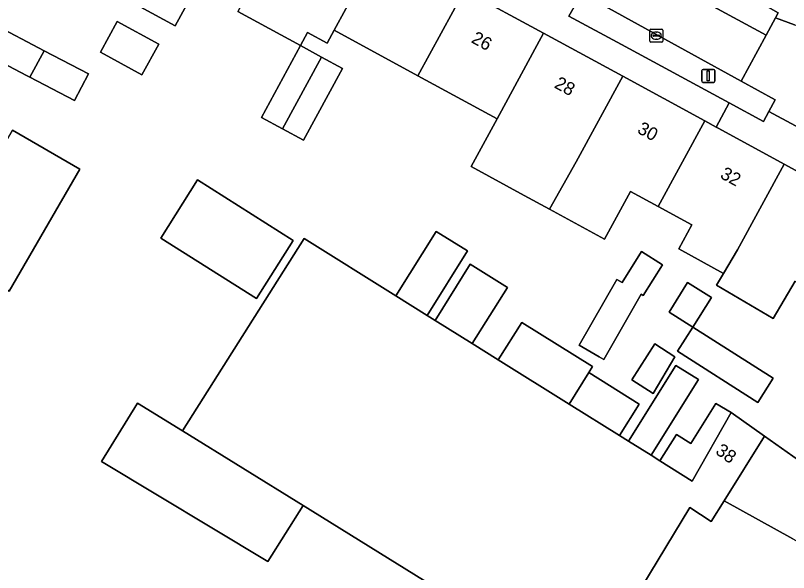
# Model space of a CAD drawing. Extents: x 160102 to 160934, y 382045 to 382923.
# Drawn here: x 160338.9 to 160398.2, y 382145.1 to 382187.9 of the extents above; entities that cross this region are included whole.
import ezdxf

# ---------------------------------------------------------------- set-up
doc = ezdxf.new("R2010")
doc.units = 0
for name, color, linetype in [('IMGEO_Erf', 7, 'Continuous'), ('IMGEO_Kolk', 7, 'Continuous'), ('IMGEO_Lichtmast', 7, 'Continuous'), ('IMGEO_Pand', 7, 'Continuous'), ('IMGEO_Pand_nummerreeks', 7, 'Continuous'), ('IMGEO_Parkeervlak_open', 7, 'Continuous'), ('IMGEO_Rijbaan_lokaal_open', 7, 'Continuous'), ('IMGEO_Voetpad_open', 7, 'Continuous'), ('IMGEO_Woonerf_open', 7, 'Continuous')]:
    doc.layers.add(name, color=color, linetype=linetype)

msp = doc.modelspace()

# ---------------------------------------------------------------- linework, layer by layer
at = {"layer": 'IMGEO_Erf'}
for points in [[(160353.484, 382191.388), (160351.144, 382187.095), (160347.573, 382189.041)], [(160398.71, 382167.519), (160397.037, 382164.656), (160392.693, 382167.195), (160393.227, 382168.109), (160389.79, 382169.981), (160390.797, 382171.83), (160388.201, 382173.244), (160386.077, 382174.402), (160384.081, 382170.739), (160379.861, 382173.038), (160377.919, 382174.096), (160373.853, 382176.311), (160375.848, 382179.974), (160369.779, 382183.28), (160363.355, 382186.78), (160362.809, 382185.778), (160361.317, 382186.59), (160360.772, 382185.588), (160355.952, 382188.213)], [(160398.542, 382147.731), (160393.273, 382150.638), (160392.289, 382149.06), (160390.641, 382150.148), (160382.622, 382136.868), (160360.97, 382150.296), (160358.267, 382145.988), (160345.504, 382153.677), (160348.268, 382158.145), (160351.722, 382156.031), (160361.059, 382170.772), (160368.08, 382166.384), (160371.172, 382171.33), (160373.577, 382169.827), (160370.486, 382164.881), (160371.097, 382164.499), (160373.788, 382168.807), (160376.643, 382167.023), (160373.951, 382162.715), (160375.944, 382161.47), (160377.74, 382164.344), (160383.167, 382160.953), (160382.88, 382160.493), (160386.752, 382158.074), (160385.243, 382155.658), (160385.934, 382155.226), (160389.565, 382161.036), (160391.293, 382159.956), (160387.662, 382154.146), (160388.341, 382153.722), (160389.606, 382155.747), (160390.713, 382155.055), (160392.635, 382158.131), (160393.822, 382157.424), (160396.38, 382155.619), (160401.164, 382152.243)]]:
    msp.add_lwpolyline(points, dxfattribs=at)
for points in [[(160337.118, 382187.289), (160341.109, 382185.198), (160344.504, 382183.42), (160343.43, 382181.37), (160340.002, 382183.166), (160339.734, 382183.306), (160336.044, 382185.239)], [(160346.704, 382187.445), (160349.886, 382185.712), (160348.599, 382183.351), (160345.419, 382185.084)], [(160360.772, 382185.588), (160362.382, 382184.711), (160363.992, 382183.834), (160360.994, 382178.328), (160359.386, 382179.204), (160357.775, 382180.081)], [(160333.256, 382169.737), (160338.673, 382179.091), (160343.843, 382176.097), (160338.426, 382166.743)], [(160350.047, 382170.82), (160352.875, 382175.286), (160360.208, 382170.641), (160357.379, 382166.176)], [(160385.042, 382167.646), (160385.448, 382167.414), (160386.926, 382169.78), (160388.538, 382168.773), (160387.06, 382166.406), (160386.902, 382166.505), (160384.049, 382161.506), (160383.69, 382161.711), (160382.154, 382162.588)], [(160390.467, 382167.399), (160392.306, 382166.25), (160390.868, 382163.991), (160389.046, 382165.126)], [(160390.868, 382163.991), (160397.047, 382160.06), (160395.863, 382158.198), (160389.683, 382162.129)], [(160387.95, 382162.695), (160389.487, 382161.71), (160387.833, 382158.88), (160386.183, 382159.938)]]:
    msp.add_lwpolyline(points, close=True, dxfattribs=at)
at = {"layer": 'IMGEO_Kolk'}
for p, q in [((160387.563, 382185.926), (160387.563, 382186.778)), ((160387.638, 382186.852), (160388.49, 382186.852)), ((160388.564, 382186.778), (160388.564, 382185.926)), ((160387.822, 382186.346), (160387.822, 382186.358)), ((160388.26, 382186.309), (160387.862, 382186.309)), ((160387.865, 382186.395), (160388.263, 382186.395)), ((160388.074, 382186.072), (160388.049, 382186.072)), ((160388.051, 382186.632), (160388.076, 382186.632)), ((160388.306, 382186.358), (160388.306, 382186.346)), ((160388.49, 382185.852), (160387.638, 382185.852))]:
    msp.add_line(p, q, dxfattribs=at)
for points in [[(160387.563, 382185.926), (160387.563, 382186.778)], [(160387.638, 382186.852), (160388.49, 382186.852)], [(160388.564, 382186.778), (160388.564, 382185.926)], [(160388.49, 382185.852), (160387.638, 382185.852)]]:
    msp.add_lwpolyline(points, dxfattribs=at)
for centre, radius, start, end in [((160387.64, 382186.776), 0.0765, 91.55205, 178.44795), ((160387.64, 382186.776), 0.0765, 91.55205, 178.44795), ((160388.488, 382186.776), 0.0765, 1.55205, 88.44795), ((160388.488, 382186.776), 0.0765, 1.55205, 88.44795), ((160387.862, 382186.355), 0.0403, 85.87752, 175.75265), ((160387.859, 382186.345), 0.0366, 178.93798, 274.71019), ((160388.263, 382186.352), 0.043, 264.86636, 352.45326), ((160388.267, 382186.357), 0.0386, 1.73085, 96.63898), ((160387.64, 382185.928), 0.0765, 181.55205, 268.44795), ((160387.64, 382185.928), 0.0765, 181.55205, 268.44795), ((160388.488, 382185.928), 0.0765, 271.55205, 358.44795), ((160388.488, 382185.928), 0.0765, 271.55205, 358.44795)]:
    msp.add_arc(centre, radius, start, end, dxfattribs=at)
for centre, major_axis, ratio, start_param, end_param in [((160388.05, 382186.352), (-0.387, 0.002), 0.722429, 4.712389, 7.853982), ((160388.075, 382186.352), (-0.39, 0.002), 0.717154, 1.570796, 4.712389)]:
    msp.add_ellipse(centre, major_axis=major_axis, ratio=ratio, start_param=start_param, end_param=end_param, dxfattribs=at)
at = {"layer": 'IMGEO_Lichtmast'}
for p, q in [((160391.661, 382183.768), (160392.451, 382183.768)), ((160392.451, 382183.768), (160391.661, 382183.768)), ((160391.561, 382182.868), (160391.561, 382183.668)), ((160391.561, 382183.668), (160391.561, 382182.868)), ((160392.551, 382183.668), (160392.551, 382182.868)), ((160392.551, 382182.868), (160392.551, 382183.668)), ((160392.451, 382182.768), (160391.661, 382182.768)), ((160391.661, 382182.768), (160392.451, 382182.768))]:
    msp.add_line(p, q, dxfattribs=at)
msp.add_lwpolyline([(160391.981, 382183.643), (160392.131, 382183.643), (160392.131, 382182.893), (160391.981, 382182.893), (160391.981, 382183.643)], dxfattribs=at)
for centre, start, end in [((160391.661, 382183.668), 90, 180), ((160391.661, 382183.668), 90, 180), ((160392.451, 382183.668), 0, 90), ((160392.451, 382183.668), 360, 90), ((160391.661, 382182.868), 180, 270), ((160391.661, 382182.868), 180, 270), ((160392.451, 382182.868), 270, 0), ((160392.451, 382182.868), 270, 0)]:
    msp.add_arc(centre, 0.1, start, end, dxfattribs=at)
at = {"layer": 'IMGEO_Pand'}
for points in [[(160347.573, 382189.041), (160351.144, 382187.095), (160353.484, 382191.388), (160355.937, 382190.051), (160359.838, 382197.211), (160353.808, 382200.496), (160349.355, 382192.314)], [(160366.933, 382193.346), (160359.838, 382197.211), (160355.937, 382190.051), (160356.721, 382189.624), (160355.952, 382188.213), (160360.772, 382185.588), (160361.317, 382186.59), (160362.809, 382185.778), (160363.355, 382186.78)], [(160369.779, 382183.28), (160373.356, 382189.847), (160366.933, 382193.346), (160363.355, 382186.78)], [(160369.779, 382183.28), (160375.848, 382179.974), (160379.425, 382186.54), (160373.356, 382189.847)], [(160341.109, 382185.198), (160337.118, 382187.289), (160336.044, 382185.239), (160339.734, 382183.306), (160340.002, 382183.166)], [(160349.886, 382185.712), (160346.704, 382187.445), (160345.419, 382185.084), (160348.599, 382183.351)], [(160385.493, 382183.235), (160379.425, 382186.54), (160375.848, 382179.974), (160373.853, 382176.311), (160377.919, 382174.096), (160379.861, 382173.038), (160381.915, 382176.669)], [(160362.382, 382184.711), (160360.772, 382185.588), (160357.775, 382180.081), (160359.386, 382179.204)], [(160341.109, 382185.198), (160340.002, 382183.166), (160343.43, 382181.37), (160344.504, 382183.42)], [(160362.382, 382184.711), (160359.386, 382179.204), (160360.994, 382178.328), (160363.992, 382183.834)], [(160391.779, 382179.81), (160385.493, 382183.235), (160381.915, 382176.669), (160379.861, 382173.038), (160384.081, 382170.739), (160386.077, 382174.402), (160388.201, 382173.244)], [(160393.227, 382168.109), (160394.3, 382169.921), (160397.879, 382176.487), (160392.869, 382179.216), (160392.657, 382179.331), (160391.779, 382179.81), (160388.201, 382173.244), (160390.797, 382171.83), (160389.79, 382169.981)], [(160333.256, 382169.737), (160338.426, 382166.743), (160343.843, 382176.097), (160338.673, 382179.091)], [(160404.508, 382172.306), (160404.747, 382172.745), (160404.121, 382173.086), (160397.879, 382176.487), (160394.3, 382169.921), (160393.227, 382168.109), (160392.693, 382167.195), (160397.037, 382164.656), (160398.71, 382167.519), (160400.546, 382166.518), (160401.171, 382166.178)], [(160350.047, 382170.82), (160357.379, 382166.176), (160360.208, 382170.641), (160352.875, 382175.286)], [(160368.08, 382166.384), (160370.486, 382164.881), (160373.577, 382169.827), (160371.172, 382171.33)], [(160375.944, 382161.47), (160373.951, 382162.715), (160371.097, 382164.499), (160370.486, 382164.881), (160368.08, 382166.384), (160361.059, 382170.772), (160351.722, 382156.031), (160360.97, 382150.296), (160382.622, 382136.868), (160390.641, 382150.148), (160392.289, 382149.06), (160393.273, 382150.638), (160396.38, 382155.619), (160393.822, 382157.424), (160390.828, 382152.168), (160388.341, 382153.722), (160387.662, 382154.146), (160385.934, 382155.226), (160385.243, 382155.658), (160381.371, 382158.078)], [(160388.538, 382168.773), (160386.926, 382169.78), (160385.448, 382167.414), (160385.042, 382167.646), (160382.154, 382162.588), (160383.69, 382161.711), (160384.049, 382161.506), (160386.902, 382166.505), (160387.06, 382166.406)], [(160376.643, 382167.023), (160373.788, 382168.807), (160371.097, 382164.499), (160373.951, 382162.715)], [(160392.306, 382166.25), (160390.467, 382167.399), (160389.046, 382165.126), (160390.868, 382163.991)], [(160377.74, 382164.344), (160375.944, 382161.47), (160381.371, 382158.078), (160382.88, 382160.493), (160383.167, 382160.953)], [(160389.683, 382162.129), (160395.863, 382158.198), (160397.047, 382160.06), (160390.868, 382163.991)], [(160389.487, 382161.71), (160387.95, 382162.695), (160386.183, 382159.938), (160387.833, 382158.88)], [(160391.293, 382159.956), (160389.565, 382161.036), (160385.934, 382155.226), (160387.662, 382154.146)], [(160382.88, 382160.493), (160381.371, 382158.078), (160385.243, 382155.658), (160386.752, 382158.074)], [(160351.722, 382156.031), (160348.268, 382158.145), (160345.504, 382153.677), (160358.267, 382145.988), (160360.97, 382150.296)], [(160393.822, 382157.424), (160392.635, 382158.131), (160390.713, 382155.055), (160389.606, 382155.747), (160388.341, 382153.722), (160390.828, 382152.168)]]:
    msp.add_lwpolyline(points, close=True, dxfattribs=at)
at = {"layer": 'IMGEO_Parkeervlak_open'}
for points in [[(160378.158, 382198.749), (160377.171, 382196.897), (160381.51, 382194.539), (160396.494, 382186.399), (160397.212, 382187.721), (160397.422, 382188.108), (160396.659, 382188.529)], [(160382.342, 382189.627), (160381.352, 382187.841), (160385.393, 382185.668), (160393.662, 382181.186), (160396.29, 382179.762), (160396.713, 382180.54), (160397.194, 382181.425), (160394.567, 382182.852)]]:
    msp.add_lwpolyline(points, close=True, dxfattribs=at)
at = {"layer": 'IMGEO_Rijbaan_lokaal_open'}
msp.add_lwpolyline([(160398.682, 382187.178), (160397.212, 382187.721), (160396.494, 382186.399), (160394.567, 382182.852), (160397.194, 382181.425), (160396.713, 382180.54), (160400.786, 382178.341)], dxfattribs=at)
msp.add_lwpolyline([(160413.188, 382162.37), (160416.078, 382166.455), (160410.871, 382169.346), (160410.655, 382168.957), (160407.316, 382162.83), (160401.164, 382152.243), (160396.38, 382155.619), (160393.273, 382150.638), (160398.542, 382147.731), (160400.919, 382146.42), (160404.597, 382150.157), (160404.872, 382150.437)], close=True, dxfattribs=at)
at = {"layer": 'IMGEO_Voetpad_open'}
for points in [[(160421.065, 382228.664), (160419.211, 382227.421), (160415.883, 382222.282), (160412.697, 382217.363), (160409.695, 382212.728), (160406.802, 382208.261), (160407.309, 382207.987), (160405.567, 382204.767), (160402.224, 382198.132), (160397.803, 382189.957), (160397.584, 382190.075), (160396.659, 382188.529), (160397.422, 382188.108), (160397.212, 382187.721), (160398.682, 382187.178), (160399.516, 382186.965), (160399.928, 382186.778), (160400.78, 382188.182), (160400.966, 382188.518)], [(160373.356, 382189.847), (160379.425, 382186.54), (160385.493, 382183.235), (160391.779, 382179.81), (160392.657, 382179.331), (160393.662, 382181.186), (160385.393, 382185.668), (160381.352, 382187.841), (160382.342, 382189.627)], [(160400.786, 382178.341), (160396.713, 382180.54), (160396.29, 382179.762), (160393.662, 382181.186), (160392.657, 382179.331), (160392.869, 382179.216), (160397.879, 382176.487), (160404.121, 382173.086), (160404.747, 382172.745), (160405.272, 382172.454), (160406.673, 382175.041), (160405.576, 382175.621)]]:
    msp.add_lwpolyline(points, dxfattribs=at)
at = {"layer": 'IMGEO_Woonerf_open'}
msp.add_lwpolyline([(160381.51, 382194.539), (160381.265, 382194.087), (160379.655, 382191.116), (160382.342, 382189.627), (160394.567, 382182.852), (160396.494, 382186.399)], close=True, dxfattribs=at)

# ---------------------------------------------------------------- texts
at = {"layer": 'IMGEO_Pand_nummerreeks'}
for s, rotation, p in [('26', 331.41894, (160373.798, 382185.869)), ('28', 331.42087, (160380.169, 382182.4)), ('30', 331.41894, (160386.536, 382178.931)), ('32', 331.41894, (160392.899, 382175.465)), ('38', 324.79174, (160392.54, 382154.315))]:
    msp.add_text(s, height=1, rotation=rotation, dxfattribs=at).set_placement(p)

doc.saveas('drawing.dxf')
